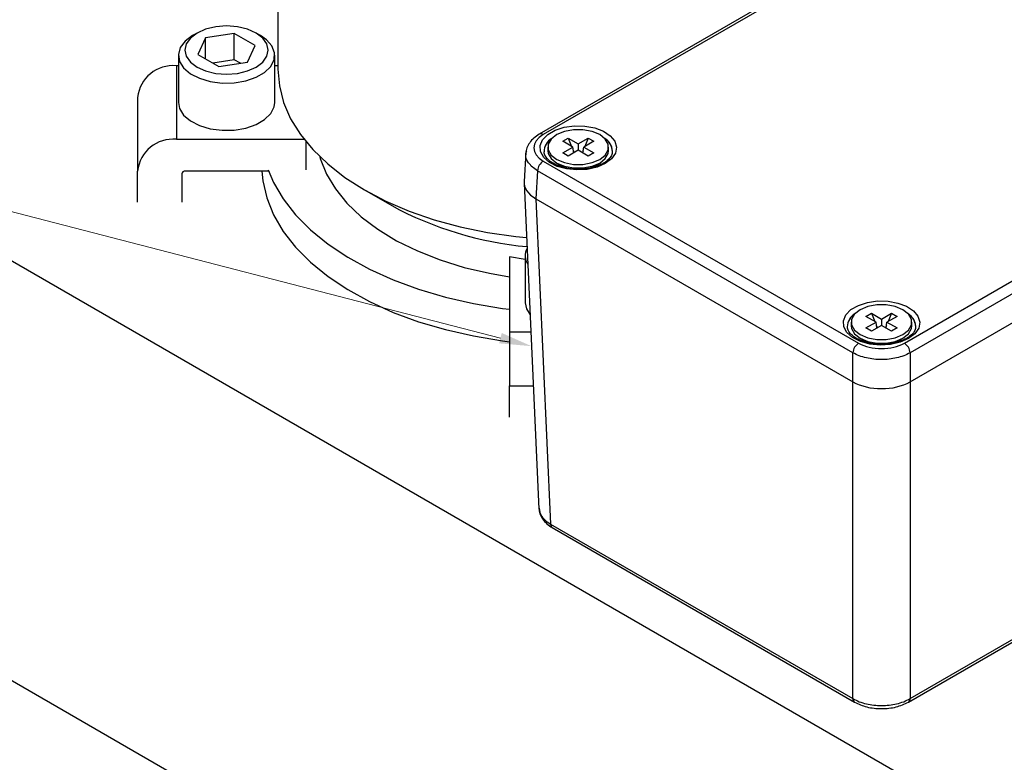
# Model space of a CAD drawing. Header units: inches. Extents: x 1802 to 2468, y -253 to -72.
# Tile 335 of 570: x 2115.39 to 2120.18, y -113.43 to -109.82. Entities that reach past the tile are written whole.
import ezdxf

# ---------------------------------------------------------------- set-up
doc = ezdxf.new("R2010")
doc.units = ezdxf.units.IN
doc.header["$LTSCALE"] = 0.5
doc.header["$MEASUREMENT"] = 0
for name, color, linetype in [('DSS-M-S', 53, 'Continuous'), ('SID-M-S', 105, 'Continuous'), ('SVD-M-S', 8, 'Continuous')]:
    doc.layers.add(name, color=color, linetype=linetype)

msp = doc.modelspace()

# ---------------------------------------------------------------- linework, layer by layer
at = {"layer": 'DSS-M-S', "linetype": 'Continuous', "lineweight": 25}
for p, q in [((2116.64991, -108.09734), (2116.64991, -110.06235)), ((2116.25628, -109.88635), (2116.224, -109.91063)), ((2116.25625, -109.88636), (2116.23415, -109.89912)), ((2116.29834, -109.86771), (2116.25628, -109.88635)), ((2116.43726, -109.88878), (2116.29784, -109.91035)), ((2116.34733, -109.856), (2116.29834, -109.86771)), ((2116.39991, -109.852), (2116.34733, -109.856)), ((2116.45248, -109.856), (2116.39991, -109.852)), ((2116.53933, -109.9477), (2116.43726, -109.88878)), ((2116.43726, -110.01636), (2116.43726, -109.88878)), ((2116.50147, -109.86771), (2116.45248, -109.856)), ((2116.54354, -109.88635), (2116.50147, -109.86771)), ((2116.57582, -109.91063), (2116.54354, -109.88635)), ((2116.56566, -109.89912), (2116.54356, -109.88636)), ((2116.19817, -109.92591), (2116.17484, -109.95703)), ((2116.2037, -109.93892), (2116.19678, -109.96926)), ((2116.23418, -109.89911), (2116.19817, -109.92591)), ((2116.224, -109.91063), (2116.2037, -109.93892)), ((2116.29784, -109.91035), (2116.26049, -109.99083)), ((2116.29784, -110.0124), (2116.29784, -109.91035)), ((2116.59375, -109.91873), (2116.56566, -109.89912)), ((2116.59611, -109.93892), (2116.57582, -109.91063)), ((2116.62043, -109.94895), (2116.59375, -109.91873)), ((2116.60303, -109.96926), (2116.59611, -109.93892)), ((2116.17484, -109.95703), (2116.16565, -109.99053)), ((2116.16565, -109.99053), (2116.17118, -110.0243)), ((2116.19678, -109.96926), (2116.2037, -109.99961)), ((2116.26049, -109.99083), (2116.36255, -110.04975)), ((2116.50197, -110.02818), (2116.53933, -109.9477)), ((2116.59611, -109.99961), (2116.60303, -109.96926)), ((2116.63324, -109.98205), (2116.62043, -109.94895)), ((2116.6314, -110.01595), (2116.63324, -109.98205)), ((2113.66799, -110.02038), (2126.04236, -117.16395)), ((2116.16553, -109.99478), (2116.16553, -110.22443)), ((2116.17118, -110.0243), (2116.19108, -110.05621)), ((2116.2037, -109.99961), (2116.224, -110.0279)), ((2116.224, -110.0279), (2116.25628, -110.05218)), ((2116.43726, -110.01636), (2116.33273, -110.03253)), ((2116.36255, -110.04975), (2116.50197, -110.02818)), ((2116.46709, -110.03358), (2116.43726, -110.01636)), ((2116.54354, -110.05218), (2116.57582, -110.0279)), ((2116.57582, -110.0279), (2116.59611, -109.99961)), ((2116.61501, -110.04852), (2116.6314, -110.01595)), ((2116.63428, -110.22443), (2116.63428, -109.99478)), ((2116.15591, -110.04547), (2116.15591, -110.40339)), ((2116.16553, -110.04547), (2116.15591, -110.04547)), ((2116.19108, -110.05621), (2116.2241, -110.08426)), ((2116.2241, -110.08426), (2116.26817, -110.10669)), ((2116.25628, -110.05218), (2116.29834, -110.07082)), ((2116.29834, -110.07082), (2116.34733, -110.08253)), ((2116.34733, -110.08253), (2116.39991, -110.08653)), ((2116.39991, -110.08653), (2116.45248, -110.08253)), ((2116.45248, -110.08253), (2116.50147, -110.07082)), ((2116.50147, -110.07082), (2116.54354, -110.05218)), ((2116.54356, -110.10169), (2116.5851, -110.07771)), ((2116.5851, -110.07771), (2116.61501, -110.04852)), ((2116.64991, -110.04547), (2116.63428, -110.04547)), ((2116.64991, -110.06235), (2116.65683, -110.14369)), ((2116.26817, -110.10669), (2116.32051, -110.12208)), ((2116.32051, -110.12208), (2116.37785, -110.12948)), ((2116.37785, -110.12948), (2116.43657, -110.12842)), ((2116.43657, -110.12842), (2116.49299, -110.11896)), ((2116.49299, -110.11896), (2116.54356, -110.10169)), ((2116.65683, -110.14369), (2116.67753, -110.22425)), ((2115.96691, -110.1998), (2115.96691, -110.55772)), ((2116.16553, -110.22443), (2116.17118, -110.25395)), ((2116.6314, -110.2456), (2116.63428, -110.22443)), ((2116.67753, -110.22425), (2116.7118, -110.30324)), ((2116.17118, -110.25395), (2116.19108, -110.28586)), ((2116.5851, -110.30736), (2116.61501, -110.27817)), ((2116.61501, -110.27817), (2116.6314, -110.2456)), ((2116.19108, -110.28586), (2116.2241, -110.31391)), ((2116.2241, -110.31391), (2116.26817, -110.33634)), ((2116.54356, -110.33134), (2116.5851, -110.30736)), ((2116.7118, -110.30324), (2116.75933, -110.37992)), ((2116.26817, -110.33634), (2116.32051, -110.35174)), ((2116.32051, -110.35174), (2116.37785, -110.35913)), ((2116.37785, -110.35913), (2116.43657, -110.35807)), ((2116.43657, -110.35807), (2116.49299, -110.34861)), ((2116.49299, -110.34861), (2116.54356, -110.33134)), ((2116.15591, -110.40339), (2116.77691, -110.40339)), ((2116.75933, -110.37992), (2116.81964, -110.45354)), ((2116.78662, -110.552), (2116.78662, -110.41556)), ((2116.81964, -110.45354), (2116.89217, -110.52339)), ((2116.85336, -110.48795), (2116.85608, -110.4973)), ((2116.85608, -110.4973), (2116.88593, -110.57215)), ((2115.96691, -110.7096), (2115.96691, -110.55772)), ((2116.60293, -110.55772), (2116.19941, -110.55772)), ((2116.57163, -110.55772), (2116.57633, -110.6046)), ((2116.60293, -110.552), (2116.62909, -110.61322)), ((2116.89217, -110.52339), (2116.9762, -110.5888)), ((2116.18191, -110.57201), (2116.18191, -110.7096)), ((2116.57633, -110.6046), (2116.59575, -110.68844)), ((2116.62909, -110.61322), (2116.67606, -110.69335)), ((2116.88593, -110.57215), (2116.9294, -110.64475)), ((2116.9762, -110.5888), (2117.07094, -110.64914)), ((2116.9294, -110.64475), (2116.98599, -110.71427)), ((2117.07078, -110.64905), (2117.20338, -110.72562)), ((2117.07094, -110.64914), (2117.17547, -110.70383)), ((2116.59575, -110.68844), (2116.62909, -110.77081)), ((2116.67606, -110.69335), (2116.7362, -110.77049)), ((2117.17547, -110.70383), (2117.28877, -110.75235)), ((2116.98599, -110.71427), (2117.05505, -110.77992)), ((2117.28877, -110.75235), (2117.40977, -110.79421)), ((2116.62909, -110.77081), (2116.67606, -110.85095)), ((2116.7362, -110.77049), (2116.80895, -110.84392)), ((2117.05505, -110.77992), (2117.13582, -110.84096)), ((2117.40977, -110.79421), (2117.5373, -110.82903)), ((2116.67606, -110.85095), (2116.7362, -110.92809)), ((2116.80895, -110.84392), (2116.89364, -110.91295)), ((2117.13582, -110.84096), (2117.22737, -110.8967)), ((2117.5373, -110.82903), (2117.67012, -110.85647)), ((2117.67012, -110.85647), (2117.80696, -110.87626)), ((2117.22737, -110.8967), (2117.32866, -110.94651)), ((2117.80696, -110.87626), (2117.85963, -110.88172)), ((2116.7362, -110.92809), (2116.80895, -111.00151)), ((2116.89364, -110.91295), (2116.98948, -110.97695)), ((2117.32866, -110.94651), (2117.43854, -110.98982)), ((2116.98948, -110.97695), (2117.09557, -111.0353)), ((2117.43854, -110.98982), (2117.55578, -111.02614)), ((2117.85303, -110.98732), (2117.77741, -110.97536)), ((2117.77741, -110.97536), (2117.77741, -111.33946)), ((2117.85303, -110.96895), (2117.85303, -111.19861)), ((2116.80895, -111.00151), (2116.89364, -111.07055)), ((2117.09557, -111.0353), (2117.21092, -111.08747)), ((2117.55578, -111.02614), (2117.67905, -111.05506)), ((2116.89364, -111.07055), (2116.98948, -111.13454)), ((2117.21092, -111.08747), (2117.33445, -111.13297)), ((2117.67905, -111.05506), (2117.77741, -111.07211)), ((2116.98948, -111.13454), (2117.09557, -111.19289)), ((2117.33445, -111.13297), (2117.46502, -111.17137)), ((2117.46502, -111.17137), (2117.60139, -111.20232)), ((2117.09557, -111.19289), (2117.21092, -111.24506)), ((2117.60139, -111.20232), (2117.7423, -111.22553)), ((2117.7423, -111.22553), (2117.77741, -111.23001)), ((2117.85303, -111.19861), (2117.85868, -111.22812)), ((2117.85868, -111.22812), (2117.87669, -111.25784)), ((2117.21092, -111.24506), (2117.33445, -111.29056)), ((2117.33445, -111.29056), (2117.46502, -111.32897)), ((2117.46502, -111.32897), (2117.60139, -111.35992)), ((2117.60139, -111.35992), (2117.7423, -111.38312)), ((2117.7423, -111.38312), (2117.77741, -111.38761)), ((2117.77741, -111.33946), (2117.77741, -111.6029)), ((2117.77741, -111.33946), (2117.88039, -111.33946)), ((2117.77741, -111.75477), (2117.77741, -111.6029)), ((2117.77741, -111.6029), (2117.89233, -111.6029)), ((2113.66799, -112.06173), (2126.04236, -119.2053))]:
    msp.add_line(p, q, dxfattribs=at)
for centre, radius, start, end in [((2116.14016, -110.21909), 0.17432, 84.81742, 173.64866), ((2116.14016, -110.577), 0.17432, 84.81742, 173.64866), ((2116.19795, -110.57379), 0.01614, 84.81742, 173.64866), ((2118.01759, -109.22542), 1.70691, 241.50985, 264.75657), ((2117.93591, -110.96906), 0.08273, 153.43775, 211.75575)]:
    msp.add_arc(centre, radius, start, end, dxfattribs=at)
at = {"layer": 'SID-M-S', "linetype": 'Continuous', "lineweight": 0}
msp.add_line((2117.73252, -111.37043), (2107.54301, -108.73866), dxfattribs=at)
msp.add_solid([(2117.73902, -111.34526), (2117.88356, -111.40944), (2117.73902, -111.34526), (2117.72602, -111.3956)], dxfattribs=at)
at = {"layer": 'SVD-M-S', "linetype": 'Continuous', "lineweight": 25}
for p, q in [((2120.8476, -108.68945), (2117.92145, -110.37868)), ((2120.86728, -108.6914), (2117.94113, -110.38063)), ((2119.69791, -111.3948), (2122.62406, -109.70557)), ((2122.65189, -109.75266), (2119.72574, -111.44189)), ((2119.72574, -111.58278), (2122.66012, -109.8888)), ((2119.72577, -111.58276), (2122.66008, -109.88882)), ((2117.9627, -110.37988), (2117.99858, -110.35917)), ((2117.99858, -110.35917), (2118.04281, -110.34481)), ((2118.04414, -110.36505), (2118.00677, -110.38073)), ((2118.04281, -110.34481), (2118.09211, -110.33787)), ((2118.08807, -110.35681), (2118.04414, -110.36505)), ((2118.13426, -110.35681), (2118.08807, -110.35681)), ((2118.09211, -110.33787), (2118.14283, -110.33887)), ((2118.17819, -110.36505), (2118.13426, -110.35681)), ((2118.14283, -110.33887), (2118.19119, -110.34774)), ((2118.21556, -110.38073), (2118.17819, -110.36505)), ((2118.19119, -110.34774), (2118.23363, -110.3638)), ((2118.23363, -110.3638), (2118.26698, -110.38588)), ((2117.92581, -110.43388), (2117.93783, -110.40542)), ((2117.93783, -110.40542), (2117.9627, -110.37988)), ((2117.97962, -110.4023), (2117.96535, -110.42766)), ((2118.00677, -110.38073), (2117.97962, -110.4023)), ((2118.03572, -110.41287), (2118.06245, -110.39744)), ((2118.08444, -110.44099), (2118.03572, -110.41287)), ((2118.06245, -110.39744), (2118.11117, -110.42557)), ((2118.06245, -110.39744), (2118.07863, -110.43764)), ((2118.11117, -110.42557), (2118.15989, -110.39744)), ((2118.11117, -110.42557), (2118.11117, -110.45642)), ((2118.18661, -110.41287), (2118.13789, -110.44099)), ((2118.15989, -110.39744), (2118.1437, -110.43764)), ((2118.15989, -110.39744), (2118.18661, -110.41287)), ((2118.24271, -110.4023), (2118.21556, -110.38073)), ((2118.25699, -110.42766), (2118.24271, -110.4023)), ((2118.26698, -110.38588), (2118.28877, -110.41234)), ((2118.28877, -110.41234), (2118.29739, -110.44121)), ((2117.85614, -110.46618), (2117.84755, -110.60808)), ((2117.92754, -110.46316), (2117.92581, -110.43388)), ((2117.9429, -110.49108), (2117.92754, -110.46316)), ((2117.96353, -110.44099), (2117.96353, -110.45867)), ((2117.96353, -110.45867), (2117.96535, -110.47201)), ((2117.96535, -110.42766), (2117.96535, -110.45433)), ((2117.96535, -110.45433), (2117.97962, -110.47969)), ((2117.96535, -110.47201), (2117.97962, -110.49737)), ((2118.03572, -110.46912), (2118.08444, -110.44099)), ((2118.06245, -110.48455), (2118.03572, -110.46912)), ((2118.11117, -110.45642), (2118.06245, -110.48455)), ((2118.08888, -110.46929), (2118.08444, -110.44099)), ((2118.08729, -110.45915), (2118.0909, -110.46812)), ((2118.15989, -110.48455), (2118.11117, -110.45642)), ((2118.13504, -110.45915), (2118.13143, -110.46812)), ((2118.13345, -110.46929), (2118.13789, -110.44099)), ((2118.13789, -110.44099), (2118.18661, -110.46912)), ((2118.18661, -110.46912), (2118.15989, -110.48455)), ((2118.24271, -110.47969), (2118.25699, -110.45433)), ((2118.24271, -110.49737), (2118.25699, -110.47201)), ((2118.25699, -110.45433), (2118.25699, -110.42766)), ((2118.25699, -110.47201), (2118.25881, -110.45867)), ((2118.25881, -110.45867), (2118.25881, -110.44099)), ((2118.2922, -110.47035), (2118.27359, -110.4976)), ((2118.27778, -110.46277), (2118.27783, -110.46068)), ((2118.29739, -110.44121), (2118.2922, -110.47035)), ((2117.94113, -110.50912), (2119.47534, -111.3948)), ((2117.97073, -110.51557), (2117.9429, -110.49108)), ((2118.00897, -110.53482), (2117.97073, -110.51557)), ((2117.97962, -110.47969), (2118.00677, -110.50126)), ((2117.97962, -110.49737), (2118.00677, -110.51894)), ((2118.00675, -110.51893), (2118.0456, -110.54136)), ((2118.00677, -110.50126), (2118.04414, -110.51693)), ((2118.00677, -110.51894), (2118.04414, -110.53461)), ((2118.04414, -110.51693), (2118.08807, -110.52517)), ((2118.13426, -110.52517), (2118.17819, -110.51693)), ((2118.17667, -110.5414), (2118.21558, -110.51893)), ((2118.17819, -110.51693), (2118.21556, -110.50126)), ((2118.17819, -110.53461), (2118.21556, -110.51894)), ((2118.24292, -110.52094), (2118.20249, -110.53864)), ((2118.21556, -110.50126), (2118.24271, -110.47969)), ((2118.21556, -110.51894), (2118.24271, -110.49737)), ((2118.27359, -110.4976), (2118.24292, -110.52094)), ((2117.91331, -110.55621), (2117.90508, -110.69235)), ((2119.44752, -111.44189), (2117.91331, -110.55621)), ((2118.0548, -110.54741), (2118.00897, -110.53482)), ((2118.02458, -110.52922), (2118.026, -110.5357)), ((2118.04414, -110.53461), (2118.08807, -110.54285)), ((2118.10481, -110.55238), (2118.0548, -110.54741)), ((2118.08807, -110.52517), (2118.13426, -110.52517)), ((2118.08807, -110.54285), (2118.13426, -110.54285)), ((2118.15528, -110.54939), (2118.10481, -110.55238)), ((2118.13426, -110.54285), (2118.17819, -110.53461)), ((2118.20249, -110.53864), (2118.15528, -110.54939)), ((2118.19629, -110.53582), (2118.19775, -110.52922)), ((2117.84762, -110.61702), (2117.9195, -112.20186)), ((2117.90508, -110.69235), (2119.44752, -111.58278)), ((2117.90511, -110.69237), (2119.44748, -111.58276)), ((2117.90511, -110.69237), (2117.97688, -112.27486)), ((2119.51827, -111.19657), (2119.56757, -111.18964)), ((2119.56757, -111.18964), (2119.61829, -111.19064)), ((2119.61829, -111.19064), (2119.66665, -111.1995)), ((2119.41329, -111.25718), (2119.43816, -111.23165)), ((2119.43816, -111.23165), (2119.47404, -111.21093)), ((2119.48223, -111.23249), (2119.45508, -111.25406)), ((2119.47404, -111.21093), (2119.51827, -111.19657)), ((2119.5196, -111.21682), (2119.48223, -111.23249)), ((2119.56353, -111.20858), (2119.5196, -111.21682)), ((2119.60972, -111.20858), (2119.56353, -111.20858)), ((2119.65365, -111.21682), (2119.60972, -111.20858)), ((2119.69102, -111.23249), (2119.65365, -111.21682)), ((2119.66665, -111.1995), (2119.70908, -111.21557)), ((2119.71817, -111.25406), (2119.69102, -111.23249)), ((2119.70908, -111.21557), (2119.74243, -111.23765)), ((2119.74243, -111.23765), (2119.76423, -111.2641)), ((2119.40127, -111.28564), (2119.41329, -111.25718)), ((2119.403, -111.31492), (2119.40127, -111.28564)), ((2119.45508, -111.25406), (2119.44081, -111.27943)), ((2119.44081, -111.27943), (2119.44081, -111.30609)), ((2119.51118, -111.26463), (2119.53791, -111.24921)), ((2119.5599, -111.29276), (2119.51118, -111.26463)), ((2119.53791, -111.24921), (2119.58663, -111.27733)), ((2119.53791, -111.24921), (2119.55409, -111.2894)), ((2119.58663, -111.27733), (2119.63534, -111.24921)), ((2119.58663, -111.27733), (2119.58663, -111.30819)), ((2119.66207, -111.26463), (2119.61335, -111.29276)), ((2119.63534, -111.24921), (2119.61916, -111.2894)), ((2119.63534, -111.24921), (2119.66207, -111.26463)), ((2119.73245, -111.27943), (2119.71817, -111.25406)), ((2119.73245, -111.30609), (2119.73245, -111.27943)), ((2119.76423, -111.2641), (2119.77285, -111.29297)), ((2119.41835, -111.34284), (2119.403, -111.31492)), ((2119.43899, -111.29276), (2119.43899, -111.31044)), ((2119.43899, -111.31044), (2119.44081, -111.32377)), ((2119.44081, -111.30609), (2119.45508, -111.33145)), ((2119.44081, -111.32377), (2119.45508, -111.34913)), ((2119.45508, -111.33145), (2119.48223, -111.35302)), ((2119.51118, -111.32088), (2119.5599, -111.29276)), ((2119.53791, -111.33631), (2119.51118, -111.32088)), ((2119.58663, -111.30819), (2119.53791, -111.33631)), ((2119.56434, -111.32105), (2119.5599, -111.29276)), ((2119.56275, -111.31092), (2119.56636, -111.31989)), ((2119.63534, -111.33631), (2119.58663, -111.30819)), ((2119.6105, -111.31092), (2119.60689, -111.31989)), ((2119.60891, -111.32105), (2119.61335, -111.29276)), ((2119.61335, -111.29276), (2119.66207, -111.32088)), ((2119.66207, -111.32088), (2119.63534, -111.33631)), ((2119.69102, -111.35302), (2119.71817, -111.33145)), ((2119.71817, -111.33145), (2119.73245, -111.30609)), ((2119.71817, -111.34913), (2119.73245, -111.32377)), ((2119.73245, -111.32377), (2119.73426, -111.31044)), ((2119.73426, -111.31044), (2119.73426, -111.29276)), ((2119.76766, -111.32211), (2119.74904, -111.34936)), ((2119.75323, -111.31453), (2119.75329, -111.31245)), ((2119.77285, -111.29297), (2119.76766, -111.32211)), ((2119.44619, -111.36734), (2119.41835, -111.34284)), ((2119.48443, -111.38659), (2119.44619, -111.36734)), ((2119.45508, -111.34913), (2119.48223, -111.37071)), ((2119.48221, -111.3707), (2119.52106, -111.39313)), ((2119.48223, -111.35302), (2119.5196, -111.3687)), ((2119.48223, -111.37071), (2119.5196, -111.38638)), ((2119.50004, -111.38099), (2119.50146, -111.38746)), ((2119.5196, -111.3687), (2119.56353, -111.37694)), ((2119.56353, -111.37694), (2119.60972, -111.37694)), ((2119.60972, -111.37694), (2119.65365, -111.3687)), ((2119.65213, -111.39316), (2119.69104, -111.3707)), ((2119.65365, -111.3687), (2119.69102, -111.35302)), ((2119.65365, -111.38638), (2119.69102, -111.37071)), ((2119.67175, -111.38759), (2119.67321, -111.38099)), ((2119.71838, -111.3727), (2119.67795, -111.3904)), ((2119.69102, -111.37071), (2119.71817, -111.34913)), ((2119.74904, -111.34936), (2119.71838, -111.3727)), ((2119.53026, -111.39917), (2119.48443, -111.38659)), ((2119.5196, -111.38638), (2119.56353, -111.39462)), ((2119.58026, -111.40415), (2119.53026, -111.39917)), ((2119.56353, -111.39462), (2119.60972, -111.39462)), ((2119.63074, -111.40115), (2119.58026, -111.40415)), ((2119.60972, -111.39462), (2119.65365, -111.38638)), ((2119.67795, -111.3904), (2119.63074, -111.40115)), ((2119.44752, -111.58278), (2119.44752, -111.44189)), ((2119.72574, -111.44189), (2119.72574, -111.58278)), ((2119.72577, -113.12382), (2122.58831, -111.47131)), ((2119.71763, -113.14101), (2122.58017, -111.4885)), ((2119.44748, -113.12382), (2119.44748, -111.58276)), ((2119.72577, -111.58276), (2119.72577, -113.12382)), ((2117.97688, -112.27486), (2119.44748, -113.12382)), ((2117.98503, -112.29205), (2119.45563, -113.14101))]:
    msp.add_line(p, q, dxfattribs=at)
for centre, radius, start, end in [((2117.9297, -110.39574), 0.01895, 52.88321, 115.85227), ((2118.02127, -110.46625), 0.07674, 121.93188, 177.81555), ((2118.02078, -110.46507), 0.07613, 120.30084, 179.46526), ((2118.19815, -110.46749), 0.07996, 4.88745, 58.47197), ((2118.20411, -110.46449), 0.07365, 0.9037, 59.34887), ((2117.97397, -110.56029), 0.0608, 122.6951, 176.15006), ((2119.49672, -111.31802), 0.07674, 121.93188, 177.81555), ((2119.49624, -111.31683), 0.07613, 120.30084, 179.46526), ((2119.67361, -111.31926), 0.07996, 4.88745, 58.47197), ((2119.67957, -111.31625), 0.07365, 0.9037, 59.34887), ((2119.50818, -111.44597), 0.0608, 122.6951, 176.15006), ((2119.66507, -111.44597), 0.0608, 3.84994, 57.3049), ((2117.99618, -112.27624), 0.01934, 175.90637, 234.80523), ((2119.46678, -113.1252), 0.01935, 175.90933, 234.76983), ((2119.70648, -113.1252), 0.01934, 305.17292, 4.09546)]:
    msp.add_arc(centre, radius, start, end, dxfattribs=at)
for centre, major_axis, ratio, start_param, end_param in [((2118.05269, -110.44488), (0.15767, 0), 0.576585, 2.3568035, 3.9263818), ((2118.04452, -110.61204), (0.19709, 0), 0.576585, 3.1067342, 3.9263818), ((2119.58663, -111.3304), (0.15748, 0), 0.5779913, 3.9275998, 5.4971782), ((2119.58663, -111.50228), (0.19685, 0), 0.5779913, 3.9275998, 5.4971782)]:
    msp.add_ellipse(centre, major_axis=major_axis, ratio=ratio, start_param=start_param, end_param=end_param, dxfattribs=at)
for points, knots in [([(2117.92144, -110.37869), (2117.91232, -110.38465), (2117.89391, -110.3967), (2117.87374, -110.41958), (2117.85976, -110.44483), (2117.85713, -110.46256), (2117.85582, -110.47146)], [0, 0, 0, 0, 0.2443158, 0.4935688, 0.7460125, 1, 1, 1, 1]), ([(2117.91331, -110.55621), (2117.90436, -110.55033), (2117.88669, -110.53873), (2117.86382, -110.512), (2117.85068, -110.4839), (2117.85892, -110.46441), (2117.86124, -110.45893)], [0, 0, 0, 0, 0.2192419, 0.4327146, 0.8405206, 1, 1, 1, 1]), ([(2118.10874, -110.54797), (2118.10191, -110.54811), (2118.07983, -110.54855), (2118.04365, -110.542), (2118.00456, -110.52924), (2117.97357, -110.51132), (2117.95369, -110.49079), (2117.94496, -110.47488), (2117.94557, -110.46615), (2117.94573, -110.46391)], [0, 0, 0, 0, 0.0784408, 0.2533017, 0.4271295, 0.5992146, 0.7696862, 0.9409133, 1, 1, 1, 1]), ([(2118.27656, -110.46116), (2118.27677, -110.46478), (2118.27736, -110.47481), (2118.26784, -110.49184), (2118.25157, -110.50848), (2118.23772, -110.51709), (2118.23308, -110.51997)], [0, 0, 0, 0, 0.1877542, 0.5192377, 0.8391658, 1, 1, 1, 1]), ([(2118.23308, -110.51997), (2118.22757, -110.5229), (2118.2114, -110.53153), (2118.17824, -110.54208), (2118.14074, -110.54872), (2118.11715, -110.54817), (2118.10874, -110.54797)], [0, 0, 0, 0, 0.1677197, 0.492228, 0.8190613, 1, 1, 1, 1]), ([(2119.5842, -111.39974), (2119.57737, -111.39987), (2119.55529, -111.40031), (2119.51911, -111.39376), (2119.48002, -111.38101), (2119.44903, -111.36308), (2119.42915, -111.34256), (2119.42042, -111.32664), (2119.42103, -111.31791), (2119.42119, -111.31567)], [0, 0, 0, 0, 0.0784408, 0.2533017, 0.4271295, 0.5992146, 0.7696862, 0.9409133, 1, 1, 1, 1]), ([(2119.75202, -111.31292), (2119.75223, -111.31655), (2119.75282, -111.32657), (2119.7433, -111.3436), (2119.72703, -111.36024), (2119.71318, -111.36885), (2119.70854, -111.37173)], [0, 0, 0, 0, 0.1877542, 0.5192377, 0.8391658, 1, 1, 1, 1]), ([(2119.70854, -111.37173), (2119.70303, -111.37467), (2119.68686, -111.3833), (2119.65369, -111.39384), (2119.6162, -111.40049), (2119.59261, -111.39993), (2119.5842, -111.39974)], [0, 0, 0, 0, 0.1677197, 0.492228, 0.8190613, 1, 1, 1, 1]), ([(2119.72574, -111.44189), (2119.71569, -111.44696), (2119.69586, -111.45698), (2119.64977, -111.47036), (2119.58663, -111.47752), (2119.52349, -111.47036), (2119.47739, -111.45698), (2119.45756, -111.44696), (2119.44752, -111.44189)], [0, 0, 0, 0, 0.1304203, 0.2574087, 0.5, 0.742588, 0.8695772, 1, 1, 1, 1]), ([(2117.91932, -112.19787), (2117.92053, -112.20689), (2117.92293, -112.22486), (2117.93686, -112.25052), (2117.95715, -112.27378), (2117.9758, -112.286), (2117.98502, -112.29205)], [0, 0, 0, 0, 0.2539508, 0.5064338, 0.7557235, 1, 1, 1, 1]), ([(2117.92021, -112.19775), (2117.92282, -112.2112), (2117.92688, -112.2322), (2117.9505, -112.25777), (2117.96801, -112.26911), (2117.97688, -112.27486)], [0, 0, 0, 0, 0.4676653, 0.73028804, 1, 1, 1, 1]), ([(2119.44748, -113.12382), (2119.45753, -113.12902), (2119.47736, -113.13929), (2119.52347, -113.15302), (2119.58663, -113.16033), (2119.64979, -113.15302), (2119.69589, -113.13929), (2119.71572, -113.12902), (2119.72577, -113.12382)], [0, 0, 0, 0, 0.1304144, 0.2574026, 0.5, 0.7425941, 0.8695831, 1, 1, 1, 1]), ([(2119.45562, -113.141), (2119.47478, -113.14979), (2119.51308, -113.16736), (2119.58663, -113.17488), (2119.66018, -113.16736), (2119.69848, -113.14979), (2119.71763, -113.141)], [0, 0, 0, 0, 0.2500653, 0.5, 0.7499347, 1, 1, 1, 1])]:
    msp.add_open_spline(points, degree=3, knots=knots, dxfattribs=at)

doc.saveas('drawing.dxf')
